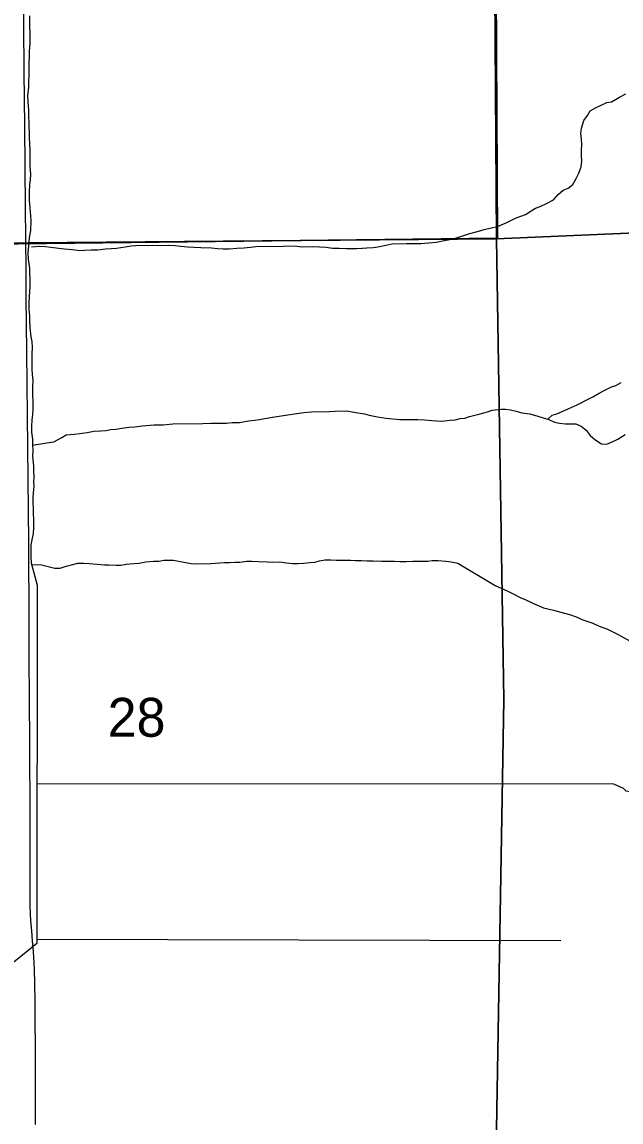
# Model space of a CAD drawing. Extents: x 1985906 to 2360102, y 891258 to 1222054.
# Drawn here: x 2122483 to 2125887, y 999122 to 1005371 of the extents above; entities that cross this region are included whole.
import ezdxf

# ---------------------------------------------------------------- set-up
doc = ezdxf.new("R2010")
doc.units = 0
for name, color, linetype in [('GM_X_County_Road', 7, 'Continuous'), ('GM_X_Minor_River', 7, 'Continuous'), ('GM_X_Section', 7, 'Continuous'), ('GM_X_Section_Text', 7, 'Continuous'), ('GM_X_Township', 7, 'Continuous')]:
    doc.layers.add(name, color=color, linetype=linetype)

msp = doc.modelspace()

# ---------------------------------------------------------------- linework, layer by layer
at = {"layer": 'GM_X_County_Road'}
for points in [[(2122504.5, 1004139.7), (2122503.9, 1004318.5), (2122499.1, 1004778.3), (2122496, 1005090.2), (2122493.2, 1005352.8), (2122491.1, 1005533.5), (2122487.9, 1005911.1), (2122487.4, 1006173.4), (2122486.6, 1006403.3), (2122486.4, 1006846.5), (2122484.7, 1007404.7), (2122483.5, 1007650.7), (2122484.5, 1007896.6), (2122483.8, 1007994.3), (2122484.5, 1008148.9)], [(2122525.9, 1001559.3), (2122524.2, 1001724.7), (2122523.8, 1001954.5), (2122521.5, 1002414.2), (2122511.5, 1003497.8), (2122507.6, 1003809.7), (2122506.7, 1003990.3), (2122504.9, 1004111), (2122504.5, 1004139.7)], [(2122537.2, 1000228), (2122533.7, 1000267.1), (2122532.2, 1000302.7), (2122530, 1000353.3), (2122529.3, 1000499.9), (2122528.8, 1000878.9), (2122526.8, 1001241.5), (2122525.9, 1001559.3)], [(2122560.5, 999107.5), (2122560, 999435.3), (2122557.2, 999812.3), (2122553.8, 999992.5), (2122548.3, 1000090.5), (2122543.2, 1000151.9), (2122538.8, 1000208.1), (2122537.2, 1000228)]]:
    msp.add_lwpolyline(points, dxfattribs=at)
at = {"layer": 'GM_X_Minor_River'}
for points in [[(2122525.1, 1005406.1), (2122527.1, 1005249.7), (2122523.7, 1005205.5), (2122524, 1005177.5), (2122522.6, 1005137.3), (2122522.9, 1005107.2), (2122521.4, 1005073.1), (2122520, 1005027), (2122520.3, 1004998.9), (2122514.9, 1004956.7), (2122515.4, 1004918.6), (2122520, 1004868.5), (2122520.5, 1004834.4), (2122522.9, 1004800.4), (2122524, 1004718.2), (2122526.5, 1004676.1), (2122527, 1004644), (2122528.2, 1004547.8), (2122530.7, 1004507.7), (2122529.1, 1004475.5), (2122525.5, 1004447.4), (2122524.1, 1004403.3), (2122524.7, 1004357.2), (2122527.2, 1004315.1), (2122531.8, 1004271), (2122534.2, 1004243), (2122530.9, 1004186.8), (2122523.4, 1004146.5), (2122520, 1004098.4), (2122516.4, 1004062.2), (2122518.9, 1004024.1), (2122525.6, 1003972.1), (2122526, 1003944), (2122528.5, 1003909.9), (2122527, 1003867.8), (2122523.7, 1003811.6), (2122522.2, 1003771.5), (2122522.6, 1003739.4), (2122525.1, 1003701.3), (2122525.5, 1003675.2), (2122528, 1003635.2), (2122532.7, 1003583.1)], [(2122538.1, 1004094.6), (2122582.2, 1004097.2), (2122614.4, 1004095.6), (2122646.6, 1004092), (2122723, 1004083), (2122769.2, 1004079.6), (2122811.5, 1004074.2), (2122837.6, 1004074.5), (2122875.7, 1004077), (2122913.9, 1004077.5), (2122958, 1004082.1), (2122992.1, 1004084.6), (2123020.2, 1004087), (2123070.3, 1004093.7), (2123104.4, 1004100.1), (2123130.4, 1004102.5), (2123222.8, 1004103.7), (2123269, 1004102.3), (2123313.2, 1004102.9), (2123353.3, 1004101.4), (2123385.5, 1004097.8), (2123423.7, 1004094.3), (2123459.9, 1004092.8), (2123500.1, 1004091.3), (2123560.4, 1004088.1), (2123596.6, 1004084.6), (2123626.7, 1004083), (2123660.8, 1004083.4), (2123703, 1004086), (2123743.1, 1004088.6), (2123781.2, 1004093.1), (2123811.3, 1004095.5), (2123969.9, 1004097.6), (2124000, 1004100), (2124044.2, 1004098.6), (2124074.4, 1004095), (2124134.6, 1004095.8), (2124172.8, 1004094.3), (2124211, 1004092.8), (2124247.2, 1004087.2), (2124285.4, 1004085.7), (2124327.6, 1004084.3), (2124385.8, 1004085.1), (2124415.9, 1004087.5), (2124442, 1004087.8), (2124478.1, 1004090.3), (2124504.1, 1004094.7), (2124550.2, 1004103.3), (2124586.3, 1004111.8), (2124668.6, 1004112.9), (2124710.8, 1004113.4), (2124748.9, 1004113.9), (2124795, 1004116.6), (2124839.2, 1004121.2), (2124873.2, 1004127.7), (2124925.3, 1004138.4), (2124977.3, 1004153.1), (2125027.3, 1004169.8), (2125071.4, 1004180.4), (2125109.3, 1004193), (2125149.4, 1004201.5), (2125185.4, 1004210), (2125237.4, 1004232.8), (2125291.2, 1004259.5), (2125343.2, 1004278.3), (2125371.1, 1004294.7), (2125401, 1004313.2), (2125427, 1004323.5), (2125466.9, 1004342.1), (2125502.8, 1004360.7), (2125530.5, 1004391.1), (2125558.3, 1004415.5), (2125586.3, 1004427.9), (2125612.1, 1004448.3), (2125631.7, 1004482.7), (2125647.4, 1004513), (2125661, 1004549.3), (2125664.6, 1004581.4), (2125662.2, 1004613.5), (2125661.8, 1004643.5), (2125663.4, 1004675.7), (2125663, 1004705.7), (2125658.6, 1004737.8), (2125662.2, 1004767.9), (2125675.7, 1004812.2), (2125695.4, 1004840.5), (2125711.1, 1004866.8), (2125741, 1004883.3), (2125806.9, 1004914.2), (2125832.9, 1004918.6), (2125878.8, 1004945.3), (2125914.7, 1004963.8)], [(2122532.7, 1003583.1), (2122539.1, 1003557.1), (2122541.5, 1003523), (2122540, 1003486.9), (2122538.5, 1003442.8), (2122539.1, 1003398.7), (2122541.5, 1003368.6), (2122544, 1003334.5), (2122542.4, 1003300.4), (2122542.9, 1003258.3), (2122545.6, 1003206.2), (2122544.1, 1003168.1), (2122542.4, 1003142), (2122538.8, 1003111.8), (2122537.3, 1003073.7), (2122537.7, 1003041.6), (2122542.3, 1003001.6), (2122542.6, 1002975.5), (2122545.2, 1002933.4), (2122543.5, 1002905.3), (2122548.3, 1002849.2), (2122548.6, 1002821.2), (2122551.1, 1002785.1), (2122549.4, 1002759), (2122549.8, 1002732.9), (2122546.2, 1002696.8), (2122544.6, 1002670.7), (2122545.8, 1002578.4), (2122548.2, 1002544.4), (2122548.8, 1002500.2), (2122547.2, 1002466.1), (2122539.7, 1002429.9), (2122534, 1002399.8), (2122532.6, 1002357.6), (2122532.9, 1002331.6), (2122535.3, 1002299.5), (2122569.5, 1002172.8)], [(2125470.1, 1003114.8), (2125494.6, 1003137.1), (2125522.6, 1003145.5), (2125586.5, 1003174.4), (2125638.4, 1003197.2), (2125700.2, 1003228.1), (2125726.2, 1003242.4), (2125762.1, 1003263), (2125794, 1003279.5), (2125831.9, 1003298), (2125857.9, 1003306.4), (2125887.8, 1003322.8)], [(2122543.1, 1002967.7), (2122624.9, 1002980.6), (2122664.9, 1002987.2), (2122708.8, 1003011.8), (2122734.7, 1003026.2), (2122778.8, 1003030.8), (2122810.9, 1003033.2), (2122853, 1003039.8), (2122891.1, 1003046.3), (2122929.2, 1003048.8), (2122959.3, 1003051.2), (2122987.4, 1003055.6), (2123015.5, 1003058), (2123049.5, 1003064.5), (2123089.6, 1003069), (2123123.7, 1003071.5), (2123165.8, 1003078.1), (2123234, 1003083), (2123286.2, 1003083.7), (2123340.4, 1003088.4), (2123511.1, 1003090.7), (2123555.2, 1003093.3), (2123617.5, 1003092.1), (2123645.6, 1003092.5), (2123677.7, 1003096.9), (2123719.9, 1003095.4), (2123771.9, 1003106.2), (2123804, 1003108.6), (2123832.1, 1003113), (2123862.1, 1003119.4), (2123894.2, 1003123.8), (2123930.3, 1003130.3), (2123994.4, 1003139.2), (2124044.5, 1003147.9), (2124084.6, 1003152.4), (2124128.7, 1003157), (2124231.1, 1003158.4), (2124261.2, 1003160.8), (2124329.5, 1003161.7), (2124359.7, 1003156.1), (2124391.9, 1003150.5), (2124430.1, 1003145), (2124456.3, 1003137.3), (2124502.6, 1003127.9), (2124552.9, 1003120.6), (2124629.3, 1003113.6), (2124663.5, 1003114), (2124693.6, 1003112.4), (2124731.8, 1003112.9), (2124769.9, 1003111.4), (2124812.2, 1003108), (2124838.3, 1003106.3), (2124866.4, 1003104.7), (2124916.6, 1003109.4), (2124944.7, 1003111.7), (2124972.7, 1003118.1), (2124998.8, 1003120.5), (2125026.7, 1003130.9), (2125086.8, 1003145.7), (2125128.8, 1003156.3), (2125154.8, 1003166.7), (2125205, 1003171.3), (2125231.1, 1003171.7), (2125259.2, 1003168.1), (2125291.5, 1003160.5), (2125323.7, 1003150.9), (2125368, 1003145.4), (2125414.3, 1003132), (2125444.6, 1003122.4), (2125476.8, 1003112.8), (2125509.2, 1003097.2), (2125537.4, 1003091.5), (2125569.5, 1003087.9), (2125629.8, 1003088.8), (2125660.1, 1003075.1), (2125688.5, 1003053.4), (2125711, 1003021.6), (2125737.4, 1002999.9), (2125775.8, 1002974.4), (2125806, 1002972.8), (2125835.9, 1002987.2), (2125867.9, 1003001.7), (2125909.7, 1003028.3)], [(2122535.5, 1002288.9), (2122593.7, 1002288.3), (2122640, 1002276.8), (2122670.3, 1002269.2), (2122700.4, 1002269.6), (2122734.4, 1002280.1), (2122764.4, 1002288.5), (2122800.4, 1002297), (2122834.6, 1002297.5), (2122864.7, 1002295.9), (2122911, 1002290.5), (2122951.2, 1002287), (2122977.3, 1002287.3), (2123017.5, 1002285.9), (2123045.6, 1002286.2), (2123075.6, 1002290.7), (2123117.7, 1002295.2), (2123149.8, 1002297.7), (2123185.9, 1002304.1), (2123230, 1002308.7), (2123260.2, 1002309.2), (2123288.2, 1002313.5), (2123344.4, 1002314.3), (2123382.7, 1002306.8), (2123414.9, 1002301.2), (2123445.1, 1002295.6), (2123477.2, 1002294), (2123555.5, 1002295), (2123631.8, 1002300), (2123661.9, 1002300.4), (2123692, 1002302.8), (2123720.1, 1002303.2), (2123760.2, 1002307.8), (2123788.3, 1002308.1), (2123826.5, 1002306.6), (2123878.7, 1002305.3), (2123906.9, 1002303.7), (2123949, 1002304.3), (2123985.2, 1002298.7), (2124019.4, 1002295.2), (2124049.6, 1002295.6), (2124083.7, 1002298), (2124119.8, 1002300.5), (2124147.9, 1002302.9), (2124173.9, 1002311.3), (2124203.9, 1002315.7), (2124238.1, 1002316.1), (2124268.2, 1002314.5), (2124298.3, 1002314.9), (2124350.5, 1002313.6), (2124376.7, 1002311.9), (2124412.8, 1002312.4), (2124445, 1002310.8), (2124479.1, 1002311.3), (2124527.3, 1002307.9), (2124599.6, 1002308.9), (2124631.8, 1002307.3), (2124665.9, 1002305.8), (2124704.1, 1002308.3), (2124788.4, 1002309.4), (2124814.5, 1002311.8), (2124848.6, 1002312.2), (2124890.8, 1002308.8), (2124921, 1002305.2), (2124959.2, 1002297.6), (2125162.3, 1002176.5)], [(2122569.5, 1002172.8), (2122567.2, 1000136.7), (2120927.7, 998804.4), (2119205.5, 996792.2), (2116640.5, 993940.5), (2115872.6, 993706.4), (2114514.6, 992818.2), (2111818.8, 992228.9)], [(2125162.3, 1002176.5), (2125172.3, 1002170.5), (2125244.3, 1002138.2), (2125274.3, 1002122.1), (2125314.3, 1002102), (2125346.3, 1002087.9), (2125390.3, 1002067.8), (2125416.4, 1002055.7), (2125446.4, 1002043.6), (2125502.4, 1002029.4), (2125544.4, 1002019.3), (2125594.4, 1002005.2), (2125638.4, 1001991.1), (2125664.4, 1001977), (2125726.4, 1001956.8), (2125762.4, 1001938.7), (2125810.4, 1001922.6), (2125870.5, 1001892.4), (2125938.5, 1001854.2)], [(2122568.3, 1001044.5), (2125844.9, 1001043.9)], [(2125844.9, 1001043.9), (2125899.5, 1001018), (2125913.7, 1001003.4), (2125941.7, 1000999.4), (2125977.7, 1000993.3), (2126005.7, 1000989.2), (2126041.7, 1000983.2), (2126087.7, 1000971), (2126143.7, 1000958.9), (2126189.7, 1000952.8), (2126217.7, 1000944.7), (2126249.8, 1000924.6), (2126275.8, 1000906.5), (2126303.8, 1000874.4), (2126323.8, 1000848.2), (2126337.9, 1000818.1), (2126369.9, 1000788), (2126386, 1000761.9), (2126398, 1000735.8), (2126416, 1000707.6), (2126446.1, 1000683.5), (2126478.1, 1000665.4), (2126512.1, 1000655.3), (2126552.1, 1000639.2)], [(2122567.3, 1000161.1), (2125545.5, 1000152.7)]]:
    msp.add_lwpolyline(points, dxfattribs=at)
at = {"layer": 'GM_X_Section'}
for points in [[(2125143.7, 1009493.4), (2125179.1, 1004140.5), (2119854.2, 1004093.4), (2119862.8, 1009456.5)], [(2130575.1, 1009477.1), (2130620.1, 1004176.3), (2126323.4, 1004189.6), (2125179.1, 1004140.5), (2125143.7, 1009493.4)], [(2125179.1, 1004140.5), (2126323.4, 1004189.6), (2130620.1, 1004176.3), (2130602.6, 998861.2), (2125175.4, 998857.3), (2125220.8, 1001521)], [(2119854.2, 1004093.4), (2125179.1, 1004140.5), (2125220.8, 1001521), (2125175.4, 998857.3), (2119928.2, 998880.6), (2119853.9, 1002528.5)]]:
    msp.add_lwpolyline(points, close=True, dxfattribs=at)
at = {"layer": 'GM_X_Township'}
for points in [[(2133580.3, 1009513.3), (2133246.9, 1009511.7), (2131763.4, 1009478), (2130671.8, 1009465.5), (2130250.8, 1009485.4), (2128830.9, 1009460.8), (2128435, 1009462.4), (2126795.7, 1009468.8), (2125157.2, 1009475.3), (2125184.4, 1004143.8), (2122462.2, 1004110.5), (2119835.2, 1004078.3), (2119909.8, 996227.8), (2119898.4, 993557.9), (2114579.5, 993566.9), (2108482.3, 993590), (2108479.9, 994295.6), (2108521.6, 1004617.7), (2108488.7, 1009238.5), (2108481.1, 1010602)], [(2108482.3, 993590), (2114579.5, 993566.9), (2119898.4, 993557.9), (2119909.8, 996227.8), (2119835.2, 1004078.3), (2122462.2, 1004110.5), (2125184.4, 1004143.8), (2125157.2, 1009475.3), (2126795.7, 1009468.8), (2128435, 1009462.4), (2128830.9, 1009460.8), (2130250.8, 1009485.4), (2130671.8, 1009465.5), (2131763.4, 1009478), (2133246.9, 1009511.7), (2133580.3, 1009513.3)]]:
    msp.add_lwpolyline(points, dxfattribs=at)

# ---------------------------------------------------------------- texts
at = {"layer": 'GM_X_Section_Text'}
msp.add_text('28', height=221, rotation=0.00001, dxfattribs=at).set_placement((2122969.7, 1001310.9))

doc.saveas('drawing.dxf')
